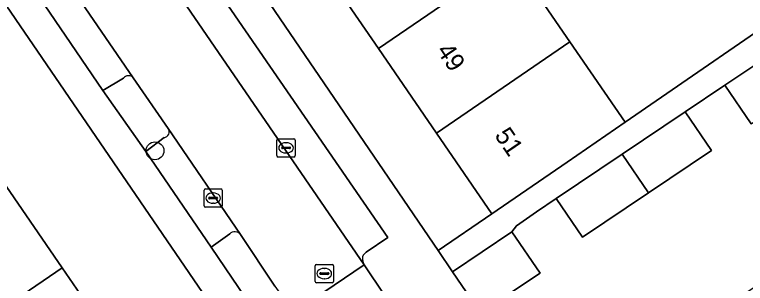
# Model space of a CAD drawing. Extents: x 157445 to 158888, y 383061 to 384688.
# Drawn here: x 158137.31 to 158177.28, y 383704.75 to 383719.45 of the extents above; entities that cross this region are included whole.
import ezdxf

# ---------------------------------------------------------------- set-up
doc = ezdxf.new("R2010")
doc.units = 0
for name, color, linetype in [('IMGEO_Boom', 7, 'Continuous'), ('IMGEO_Erf', 7, 'Continuous'), ('IMGEO_Groenvoorziening', 7, 'Continuous'), ('IMGEO_Kolk', 7, 'Continuous'), ('IMGEO_Pand', 7, 'Continuous'), ('IMGEO_Pand_nummerreeks', 7, 'Continuous'), ('IMGEO_Parkeervlak_open', 7, 'Continuous'), ('IMGEO_Rijbaan_lokaal_open', 7, 'Continuous'), ('IMGEO_Rioolput', 7, 'Continuous'), ('IMGEO_Voetpad_open', 7, 'Continuous')]:
    doc.layers.add(name, color=color, linetype=linetype)

msp = doc.modelspace()

# ---------------------------------------------------------------- linework, layer by layer
at = {"layer": 'IMGEO_Boom'}
msp.add_circle((158144.99, 383712), 0.489, dxfattribs=at)
at = {"layer": 'IMGEO_Erf'}
for points in [[(158127.621, 383723.483), (158130.715, 383718.982), (158133.653, 383714.709), (158136.847, 383710.063), (158139.918, 383705.596), (158142.918, 383701.232), (158145.724, 383697.151), (158148.93, 383692.486), (158151.986, 383688.041), (158154.978, 383683.689), (158159.53, 383686.796), (158115.18, 383751.638)], [(158164.503, 383722.59), (158167.678, 383717.963), (158170.7, 383713.558), (158180.923, 383720.622)], [(158177.592, 383713.47), (158176.155, 383715.584), (158173.989, 383714.13), (158175.426, 383712.016), (158171.98, 383709.703), (158168.365, 383707.278), (158166.927, 383709.392), (158165.857, 383708.652), (158164.751, 383707.888), (158164.501, 383707.576), (158166.056, 383705.304), (158162.788, 383703.146), (158167.439, 383696.302), (158169.122, 383693.946), (158173.727, 383697.078), (158178.402, 383700.257), (158176.203, 383703.492), (158180.506, 383706.418)]]:
    msp.add_lwpolyline(points, dxfattribs=at)
msp.add_lwpolyline([(158150.986, 383726.672), (158147.876, 383731.209), (158144.744, 383735.777), (158148.025, 383738.008), (158146.314, 383740.523), (158140.184, 383736.308), (158160.467, 383706.551), (158163.408, 383708.555), (158160.385, 383712.964), (158157.213, 383717.591), (158154.104, 383722.125)], close=True, dxfattribs=at)
at = {"layer": 'IMGEO_Groenvoorziening'}
for points in [[(158143.26, 383715.975), (158142.146, 383715.294), (158144.498, 383711.966), (158145.494, 383712.717)], [(158145.717, 383713.22), (158143.805, 383715.982)], [(158149.079, 383707.454), (158148.06, 383706.728), (158150.322, 383703.384), (158151.367, 383704.105)], [(158151.552, 383704.597), (158149.667, 383707.427)]]:
    msp.add_lwpolyline(points, dxfattribs=at)
for centre, radius, start, end in [((158143.535, 383715.751), 0.355, 40.5876, 140.8841), ((158145.433, 383713.045), 0.334, 280.5584, 31.6224), ((158149.36, 383707.165), 0.403, 40.4785, 134.2633)]:
    msp.add_arc(centre, radius, start, end, dxfattribs=at)
at = {"layer": 'IMGEO_Kolk'}
for p, q in [((158151.657, 383711.733), (158151.657, 383712.585)), ((158151.732, 383712.659), (158152.584, 383712.659)), ((158152.145, 383712.439), (158152.17, 383712.439)), ((158152.658, 383712.585), (158152.658, 383711.733)), ((158151.916, 383712.153), (158151.916, 383712.165)), ((158152.354, 383712.116), (158151.956, 383712.116)), ((158151.959, 383712.202), (158152.357, 383712.202)), ((158152.4, 383712.165), (158152.4, 383712.153)), ((158152.584, 383711.659), (158151.732, 383711.659)), ((158152.168, 383711.879), (158152.143, 383711.879)), ((158147.67, 383708.986), (158147.67, 383709.838)), ((158147.745, 383709.912), (158148.597, 383709.912)), ((158148.158, 383709.692), (158148.183, 383709.692)), ((158148.671, 383709.838), (158148.671, 383708.986)), ((158147.929, 383709.406), (158147.929, 383709.418)), ((158148.367, 383709.369), (158147.969, 383709.369)), ((158147.972, 383709.455), (158148.37, 383709.455)), ((158148.181, 383709.132), (158148.156, 383709.132)), ((158148.413, 383709.418), (158148.413, 383709.406)), ((158148.597, 383708.912), (158147.745, 383708.912))]:
    msp.add_line(p, q, dxfattribs=at)
for points in [[(158151.657, 383711.733), (158151.657, 383712.585)], [(158151.732, 383712.659), (158152.584, 383712.659)], [(158152.658, 383712.585), (158152.658, 383711.733)], [(158152.584, 383711.659), (158151.732, 383711.659)], [(158147.67, 383708.986), (158147.67, 383709.838)], [(158147.745, 383709.912), (158148.597, 383709.912)], [(158148.671, 383709.838), (158148.671, 383708.986)], [(158148.597, 383708.912), (158147.745, 383708.912)]]:
    msp.add_lwpolyline(points, dxfattribs=at)
for centre, radius, start, end in [((158151.734, 383712.583), 0.0765, 91.552, 178.448), ((158151.734, 383712.583), 0.0765, 91.552, 178.448), ((158152.582, 383712.583), 0.0765, 1.552, 88.448), ((158152.582, 383712.583), 0.0765, 1.552, 88.448), ((158151.956, 383712.162), 0.0403, 85.8775, 175.7526), ((158151.953, 383712.152), 0.0366, 178.938, 274.7102), ((158152.357, 383712.159), 0.043, 264.8664, 352.4533), ((158152.361, 383712.164), 0.0386, 1.7309, 96.639), ((158151.734, 383711.735), 0.0765, 181.552, 268.448), ((158151.734, 383711.735), 0.0765, 181.552, 268.448), ((158152.582, 383711.735), 0.0765, 271.552, 358.448), ((158152.582, 383711.735), 0.0765, 271.552, 358.448), ((158147.747, 383709.836), 0.0765, 91.552, 178.448), ((158147.747, 383709.836), 0.0765, 91.552, 178.448), ((158148.595, 383709.836), 0.0765, 1.552, 88.448), ((158148.595, 383709.836), 0.0765, 1.552, 88.448), ((158147.969, 383709.415), 0.0403, 85.8775, 175.7526), ((158147.966, 383709.405), 0.0366, 178.938, 274.7102), ((158148.37, 383709.412), 0.043, 264.8664, 352.4533), ((158148.374, 383709.417), 0.0386, 1.7309, 96.639), ((158147.747, 383708.988), 0.0765, 181.552, 268.448), ((158147.747, 383708.988), 0.0765, 181.552, 268.448), ((158148.595, 383708.988), 0.0765, 271.552, 358.448), ((158148.595, 383708.988), 0.0765, 271.552, 358.448)]:
    msp.add_arc(centre, radius, start, end, dxfattribs=at)
for centre, major_axis, ratio, start_param, end_param in [((158152.144, 383712.159), (-0.387, 0.002), 0.722429, 4.712389, 7.853982), ((158152.169, 383712.159), (-0.39, 0.002), 0.717154, 1.570796, 4.712389), ((158148.157, 383709.412), (-0.387, 0.002), 0.722429, 4.712389, 7.853982), ((158148.182, 383709.412), (-0.39, 0.002), 0.717154, 1.570796, 4.712389)]:
    msp.add_ellipse(centre, major_axis=major_axis, ratio=ratio, start_param=start_param, end_param=end_param, dxfattribs=at)
at = {"layer": 'IMGEO_Pand'}
for points in [[(158164.503, 383722.59), (158161.393, 383727.123), (158154.104, 383722.125), (158157.213, 383717.591)], [(158160.385, 383712.964), (158167.678, 383717.963), (158164.503, 383722.59), (158157.213, 383717.591)], [(158160.385, 383712.964), (158163.408, 383708.555), (158167.531, 383711.384), (158170.7, 383713.558), (158167.678, 383717.963)], [(158180.916, 383715.7), (158179.486, 383717.803), (158176.155, 383715.584), (158177.592, 383713.47)], [(158173.989, 383714.13), (158170.542, 383711.818), (158171.98, 383709.703), (158175.426, 383712.016)], [(158171.98, 383709.703), (158170.542, 383711.818), (158166.927, 383709.392), (158168.365, 383707.278)], [(158139.918, 383705.596), (158136.847, 383710.063), (158129.728, 383705.221), (158132.803, 383700.757)], [(158162.788, 383703.146), (158166.056, 383705.304), (158164.501, 383707.576), (158161.262, 383705.385)], [(158139.918, 383705.596), (158132.803, 383700.757), (158135.808, 383696.396), (158142.918, 383701.232)]]:
    msp.add_lwpolyline(points, close=True, dxfattribs=at)
at = {"layer": 'IMGEO_Parkeervlak_open'}
for points in [[(158156.546, 383706.454), (158157.714, 383707.264), (158141.391, 383730.996), (158140.243, 383730.247)], [(158139.617, 383730.272), (158156.428, 383705.77)], [(158143.805, 383715.982), (158139.014, 383722.977)], [(158138.793, 383722.447), (158137.78, 383721.718), (158142.146, 383715.294), (158143.26, 383715.975)], [(158149.667, 383707.427), (158145.717, 383713.22)], [(158145.494, 383712.717), (158144.498, 383711.966), (158148.06, 383706.728), (158149.079, 383707.454)], [(158156.428, 383705.77), (158156.38, 383705.891)]]:
    msp.add_lwpolyline(points, dxfattribs=at)
for centre, radius, start, end in [((158143.535, 383715.751), 0.355, 40.5876, 140.8841), ((158145.433, 383713.045), 0.334, 280.5584, 31.6224), ((158149.36, 383707.165), 0.403, 40.4785, 134.2633), ((158156.736, 383706.092), 0.409, 117.7022, 209.4416)]:
    msp.add_arc(centre, radius, start, end, dxfattribs=at)
at = {"layer": 'IMGEO_Rijbaan_lokaal_open'}
for points in [[(158124.947, 383743.707), (158136.966, 383725.919), (158137.06, 383725.779), (158139.014, 383722.977), (158143.805, 383715.982), (158145.717, 383713.22), (158149.667, 383707.427), (158151.552, 383704.597), (158152.591, 383703.163), (158156.428, 383705.77), (158139.617, 383730.272), (158139.182, 383730.933), (158137.076, 383734.051), (158136.056, 383735.537), (158132.093, 383741.351), (158130.874, 383743.091), (158128.732, 383746.298)], [(158156.428, 383705.77), (158152.591, 383703.163), (158155.309, 383699.198), (158159.203, 383701.802), (158157.535, 383704.112)]]:
    msp.add_lwpolyline(points, close=True, dxfattribs=at)
at = {"layer": 'IMGEO_Rioolput'}
for p, q in [((158153.749, 383704.859), (158153.749, 383705.711)), ((158153.824, 383705.785), (158154.676, 383705.785)), ((158154.237, 383705.565), (158154.262, 383705.565)), ((158154.75, 383705.711), (158154.75, 383704.859)), ((158154.008, 383705.279), (158154.008, 383705.291)), ((158154.446, 383705.242), (158154.048, 383705.242)), ((158154.051, 383705.328), (158154.449, 383705.328)), ((158154.492, 383705.291), (158154.492, 383705.279)), ((158154.676, 383704.785), (158153.824, 383704.785)), ((158154.26, 383705.005), (158154.235, 383705.005))]:
    msp.add_line(p, q, dxfattribs=at)
for points in [[(158153.749, 383704.859), (158153.749, 383705.711)], [(158153.824, 383705.785), (158154.676, 383705.785)], [(158154.75, 383705.711), (158154.75, 383704.859)], [(158154.676, 383704.785), (158153.824, 383704.785)]]:
    msp.add_lwpolyline(points, dxfattribs=at)
for centre, radius, start, end in [((158153.826, 383705.709), 0.0765, 91.552, 178.448), ((158153.826, 383705.709), 0.0765, 91.552, 178.448), ((158154.674, 383705.709), 0.0765, 1.552, 88.448), ((158154.674, 383705.709), 0.0765, 1.552, 88.448), ((158154.048, 383705.288), 0.0403, 85.8775, 175.7526), ((158154.045, 383705.278), 0.0366, 178.938, 274.7102), ((158154.449, 383705.285), 0.043, 264.8664, 352.4533), ((158154.453, 383705.29), 0.0386, 1.7309, 96.639), ((158153.826, 383704.861), 0.0765, 181.552, 268.448), ((158153.826, 383704.861), 0.0765, 181.552, 268.448), ((158154.674, 383704.861), 0.0765, 271.552, 358.448), ((158154.674, 383704.861), 0.0765, 271.552, 358.448)]:
    msp.add_arc(centre, radius, start, end, dxfattribs=at)
for centre, major_axis, ratio, start_param, end_param in [((158154.236, 383705.285), (-0.387, 0.002), 0.722429, 4.712389, 7.853982), ((158154.261, 383705.285), (-0.39, 0.002), 0.717154, 1.570796, 4.712389)]:
    msp.add_ellipse(centre, major_axis=major_axis, ratio=ratio, start_param=start_param, end_param=end_param, dxfattribs=at)
at = {"layer": 'IMGEO_Voetpad_open'}
for points in [[(158179.736, 383678.736), (158176.861, 383682.64), (158173.87, 383686.963), (158169.122, 383693.946), (158167.439, 383696.302), (158162.788, 383703.146), (158161.262, 383705.385), (158160.467, 383706.551), (158140.184, 383736.308), (158137.923, 383739.524), (158136.012, 383742.288), (158133.967, 383745.394), (158100.07, 383794.919), (158099.197, 383796.194), (158087.818, 383812.82), (158068.445, 383841.037), (158067.539, 383842.357), (158067.092, 383843.008), (158064.14, 383847.309)], [(158113.107, 383757.926), (158112.77, 383755.176), (158115.18, 383751.638), (158159.53, 383686.796), (158160.987, 383684.589), (158173.059, 383666.844), (158174.553, 383667.839), (158172.22, 383671.17), (158172.332, 383671.279), (158162.294, 383685.985)], [(158162.294, 383685.985), (158160.016, 383689.325), (158156.132, 383694.902), (158153.895, 383698.243), (158150.322, 383703.384), (158148.06, 383706.728), (158144.498, 383711.966), (158142.146, 383715.294), (158137.78, 383721.718), (158135.513, 383725.021), (158131.783, 383730.632), (158120.407, 383747.209), (158118.269, 383750.237), (158119.753, 383751.253), (158118.03, 383753.787), (158116.774, 383755.649)], [(158140.243, 383730.247), (158141.391, 383730.996), (158157.714, 383707.264), (158156.546, 383706.454)], [(158180.923, 383720.622), (158170.7, 383713.558), (158167.531, 383711.384), (158163.408, 383708.555), (158160.467, 383706.551), (158161.262, 383705.385), (158164.501, 383707.576), (158164.751, 383707.888), (158165.857, 383708.652), (158166.927, 383709.392), (158170.542, 383711.818), (158173.989, 383714.13), (158176.155, 383715.584), (158179.486, 383717.803), (158182.857, 383720.133)], [(158156.38, 383705.891), (158156.428, 383705.77), (158157.535, 383704.112), (158157.673, 383704.025)]]:
    msp.add_lwpolyline(points, dxfattribs=at)
msp.add_arc((158156.736, 383706.092), 0.409, 117.7022, 209.4416, dxfattribs=at)

# ---------------------------------------------------------------- texts
at = {"layer": 'IMGEO_Pand_nummerreeks'}
for s, p in [('49', (158160.353, 383717.467)), ('51', (158163.527, 383712.837))]:
    msp.add_text(s, height=1, rotation=304.4354, dxfattribs=at).set_placement(p)

doc.saveas('drawing.dxf')
